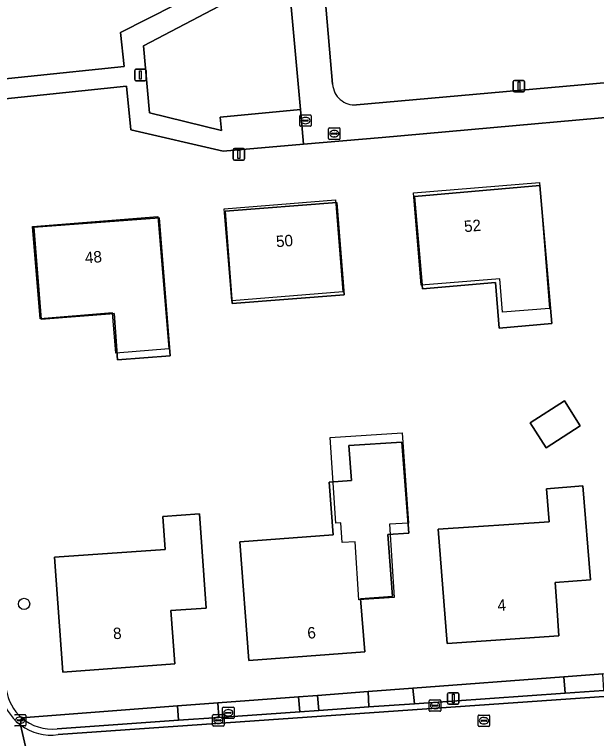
# Model space of a CAD drawing. Extents: x 162661 to 163484, y 380247 to 381230.
# Drawn here: x 163058.6 to 163109.5, y 380399.9 to 380463.2 of the extents above; entities that cross this region are included whole.
import ezdxf

# ---------------------------------------------------------------- set-up
doc = ezdxf.new("R2010")
doc.units = 0
for name, color, linetype in [('IMGEO_Boom', 7, 'Continuous'), ('IMGEO_Brandkraan', 7, 'Continuous'), ('IMGEO_Erf', 7, 'Continuous'), ('IMGEO_Groenvoorziening', 7, 'Continuous'), ('IMGEO_Kolk', 7, 'Continuous'), ('IMGEO_Lichtmast', 7, 'Continuous'), ('IMGEO_Pand', 7, 'Continuous'), ('IMGEO_Pand_nummerreeks', 7, 'Continuous'), ('IMGEO_Pand_vergunning_verleend', 7, 'Continuous'), ('IMGEO_Rijbaan_lokaal_gesloten', 7, 'Continuous'), ('IMGEO_Rijbaan_lokaal_open', 7, 'Continuous'), ('IMGEO_Rioolput', 7, 'Continuous'), ('IMGEO_Voetpad_halfverhard', 7, 'Continuous'), ('IMGEO_Voetpad_open', 7, 'Continuous')]:
    doc.layers.add(name, color=color, linetype=linetype)

msp = doc.modelspace()

# ---------------------------------------------------------------- linework, layer by layer
at = {"layer": 'IMGEO_Boom'}
msp.add_circle((163059.42, 380411.622), 0.489, dxfattribs=at)
at = {"layer": 'IMGEO_Brandkraan'}
for p, q in [((163086.054, 380452.313), (163086.054, 380453.165)), ((163086.129, 380453.239), (163086.981, 380453.239)), ((163086.356, 380452.782), (163086.754, 380452.782)), ((163086.542, 380453.019), (163086.567, 380453.019)), ((163087.055, 380453.165), (163087.055, 380452.313)), ((163086.981, 380452.239), (163086.129, 380452.239)), ((163086.313, 380452.733), (163086.313, 380452.745)), ((163086.751, 380452.696), (163086.353, 380452.696)), ((163086.565, 380452.459), (163086.54, 380452.459)), ((163086.797, 380452.745), (163086.797, 380452.733)), ((163076.785, 380401.673), (163076.785, 380402.525)), ((163076.86, 380402.599), (163077.712, 380402.599)), ((163077.087, 380402.142), (163077.485, 380402.142)), ((163077.273, 380402.379), (163077.298, 380402.379)), ((163077.786, 380402.525), (163077.786, 380401.673)), ((163077.712, 380401.599), (163076.86, 380401.599)), ((163077.044, 380402.093), (163077.044, 380402.105)), ((163077.482, 380402.056), (163077.084, 380402.056)), ((163077.296, 380401.819), (163077.271, 380401.819)), ((163077.528, 380402.105), (163077.528, 380402.093))]:
    msp.add_line(p, q, dxfattribs=at)
for points in [[(163086.054, 380452.313), (163086.054, 380453.165)], [(163086.129, 380453.239), (163086.981, 380453.239)], [(163087.055, 380453.165), (163087.055, 380452.313)], [(163086.981, 380452.239), (163086.129, 380452.239)], [(163076.785, 380401.673), (163076.785, 380402.525)], [(163076.86, 380402.599), (163077.712, 380402.599)], [(163077.786, 380402.525), (163077.786, 380401.673)], [(163077.712, 380401.599), (163076.86, 380401.599)]]:
    msp.add_lwpolyline(points, dxfattribs=at)
for centre, radius, start, end in [((163086.131, 380453.163), 0.0765, 91.55205, 178.44795), ((163086.131, 380453.163), 0.0765, 91.55205, 178.44795), ((163086.353, 380452.742), 0.0403, 85.87752, 175.75265), ((163086.758, 380452.744), 0.0386, 1.73085, 96.63898), ((163086.979, 380453.163), 0.0765, 1.55205, 88.44795), ((163086.979, 380453.163), 0.0765, 1.55205, 88.44795), ((163086.131, 380452.315), 0.0765, 181.55205, 268.44795), ((163086.131, 380452.315), 0.0765, 181.55205, 268.44795), ((163086.35, 380452.732), 0.0366, 178.93798, 274.71019), ((163086.754, 380452.739), 0.043, 264.86636, 352.45326), ((163086.979, 380452.315), 0.0765, 271.55205, 358.44795), ((163086.979, 380452.315), 0.0765, 271.55205, 358.44795), ((163076.862, 380402.523), 0.0765, 91.55205, 178.44795), ((163076.862, 380402.523), 0.0765, 91.55205, 178.44795), ((163077.084, 380402.102), 0.0403, 85.87752, 175.75265), ((163077.489, 380402.104), 0.0386, 1.73085, 96.63898), ((163077.71, 380402.523), 0.0765, 1.55205, 88.44795), ((163077.71, 380402.523), 0.0765, 1.55205, 88.44795), ((163076.862, 380401.675), 0.0765, 181.55205, 268.44795), ((163076.862, 380401.675), 0.0765, 181.55205, 268.44795), ((163077.081, 380402.092), 0.0366, 178.93798, 274.71019), ((163077.485, 380402.099), 0.043, 264.86636, 352.45326), ((163077.71, 380401.675), 0.0765, 271.55205, 358.44795), ((163077.71, 380401.675), 0.0765, 271.55205, 358.44795)]:
    msp.add_arc(centre, radius, start, end, dxfattribs=at)
for centre, major_axis, ratio, start_param, end_param in [((163086.541, 380452.739), (-0.387, 0.002), 0.722429, 4.712389, 7.853982), ((163086.566, 380452.739), (-0.39, 0.002), 0.717154, 1.570796, 4.712389), ((163077.272, 380402.099), (-0.387, 0.002), 0.722429, 4.712389, 7.853982), ((163077.297, 380402.099), (-0.39, 0.002), 0.717154, 1.570796, 4.712389)]:
    msp.add_ellipse(centre, major_axis=major_axis, ratio=ratio, start_param=start_param, end_param=end_param, dxfattribs=at)
at = {"layer": 'IMGEO_Erf'}
for points in [[(163118.63, 380500), (163117.111, 380515.36), (163116.633, 380519.83), (163113.341, 380519.572), (163077.925, 380516.403), (163076.715, 380524.487), (163046.661, 380521.315), (163048.191, 380500), (163051.286, 380456.864), (163068.185, 380458.61), (163067.852, 380461.575), (163082.32, 380468.935), (163117.508, 380474.084), (163120.943, 380474.451), (163120.425, 380480.773)], [(163100.649, 380439.728), (163094.268, 380439.176), (163093.568, 380447.254), (163104.532, 380448.207), (163105.577, 380436.142), (163100.994, 380435.745)], [(163076.997, 380445.97), (163086.789, 380446.724), (163087.411, 380438.639), (163077.619, 380437.885)], [(163072.187, 380433.307), (163067.601, 380432.95), (163067.285, 380437.003), (163060.897, 380436.505), (163060.254, 380444.565), (163071.245, 380445.386)], [(163103.697, 380427.459), (163106.688, 380429.367), (163108.078, 380427.19), (163105.086, 380425.282)], [(163092.478, 380425.772), (163093.067, 380417.806), (163091.248, 380417.686), (163091.653, 380412.276), (163088.849, 380412.077), (163089.214, 380407.436), (163079.07, 380406.684), (163078.301, 380417.055), (163086.46, 380417.66), (163086.119, 380422.265), (163088.065, 380422.409), (163087.837, 380425.477)], [(163105.342, 380418.802), (163105.11, 380421.693), (163108.3, 380421.949), (163108.958, 380413.735), (163105.875, 380413.488), (163106.017, 380411.469), (163106.202, 380408.845), (163096.42, 380408.157), (163095.643, 380418.157)], [(163075.36, 380411.262), (163072.267, 380411.044), (163072.429, 380408.756), (163072.593, 380406.394), (163062.792, 380405.667), (163062.082, 380415.705), (163071.765, 380416.368), (163071.563, 380419.271), (163074.758, 380419.493)]]:
    msp.add_lwpolyline(points, close=True, dxfattribs=at)
for points in [[(163123.094, 380449.195), (163122.658, 380455.201), (163120.513, 380455.044), (163119.41, 380454.963), (163090.735, 380452.415), (163083.867, 380451.82), (163076.845, 380451.212), (163068.757, 380453.06), (163068.378, 380456.896), (163049.921, 380454.967), (163045.561, 380454.537), (163045.872, 380450.181)], [(163059.202, 380401.669), (163072.831, 380402.7), (163076.355, 380402.967), (163083.412, 380403.501), (163085.079, 380403.627), (163089.515, 380403.963), (163093.438, 380404.26), (163106.644, 380405.259), (163110.041, 380405.516), (163111.313, 380405.612), (163114.53, 380405.856), (163126.293, 380406.746), (163126.155, 380408.871), (163123.094, 380449.195)]]:
    msp.add_lwpolyline(points, dxfattribs=at)
msp.add_arc((163061.865, 380404.723), 4.052, 188.2771, 228.91457, dxfattribs=at)
at = {"layer": 'IMGEO_Groenvoorziening'}
for points in [[(163088.499, 380455.257), (163118.351, 380457.9), (163120.238, 380458.077), (163120.186, 380458.591), (163119.135, 380470.693), (163119.093, 380471.25), (163117.103, 380470.993), (163087.446, 380466.67)], [(163085.759, 380464.597), (163086.408, 380457.053)], [(163072.831, 380402.7), (163059.202, 380401.669)], [(163062.309, 380400.703), (163072.919, 380401.448), (163072.831, 380402.7)]]:
    msp.add_lwpolyline(points, dxfattribs=at)
for points in [[(163083.594, 380454.84), (163082.489, 380467.065), (163069.853, 380460.403), (163070.39, 380454.553), (163076.683, 380453), (163076.576, 380454.183)], [(163106.644, 380405.259), (163093.438, 380404.26), (163093.564, 380402.898), (163106.745, 380403.824)], [(163083.412, 380403.501), (163076.355, 380402.967), (163076.444, 380401.696), (163083.53, 380402.194)], [(163089.515, 380403.963), (163085.079, 380403.627), (163085.196, 380402.311), (163089.584, 380402.619)]]:
    msp.add_lwpolyline(points, close=True, dxfattribs=at)
for centre, radius, start, end in [((163088.34, 380457.187), 1.936, 183.96498, 274.71519), ((163061.856, 380404.724), 4.046, 229.02314, 276.43479)]:
    msp.add_arc(centre, radius, start, end, dxfattribs=at)
at = {"layer": 'IMGEO_Kolk'}
for p, q in [((163094.867, 380402.309), (163094.867, 380403.161)), ((163094.942, 380403.235), (163095.794, 380403.235)), ((163095.169, 380402.778), (163095.567, 380402.778)), ((163095.355, 380403.015), (163095.38, 380403.015)), ((163095.868, 380403.161), (163095.868, 380402.309)), ((163095.794, 380402.235), (163094.942, 380402.235)), ((163095.126, 380402.729), (163095.126, 380402.741)), ((163095.564, 380402.692), (163095.166, 380402.692)), ((163095.378, 380402.455), (163095.353, 380402.455)), ((163095.61, 380402.741), (163095.61, 380402.729)), ((163058.648, 380401.953), (163059.5, 380401.953)), ((163059.061, 380401.733), (163059.086, 380401.733)), ((163059.574, 380401.879), (163059.574, 380401.027)), ((163075.914, 380401.015), (163075.914, 380401.867)), ((163075.989, 380401.941), (163076.841, 380401.941)), ((163076.402, 380401.721), (163076.427, 380401.721)), ((163076.915, 380401.867), (163076.915, 380401.015)), ((163059.5, 380400.953), (163058.648, 380400.953)), ((163058.832, 380401.447), (163058.832, 380401.459)), ((163059.27, 380401.41), (163058.872, 380401.41)), ((163058.875, 380401.496), (163059.273, 380401.496)), ((163059.084, 380401.173), (163059.059, 380401.173)), ((163059.316, 380401.459), (163059.316, 380401.447)), ((163076.841, 380400.941), (163075.989, 380400.941)), ((163076.173, 380401.435), (163076.173, 380401.447)), ((163076.611, 380401.398), (163076.213, 380401.398)), ((163076.216, 380401.484), (163076.614, 380401.484)), ((163076.425, 380401.161), (163076.4, 380401.161)), ((163076.657, 380401.447), (163076.657, 380401.435))]:
    msp.add_line(p, q, dxfattribs=at)
for points in [[(163094.867, 380402.309), (163094.867, 380403.161)], [(163094.942, 380403.235), (163095.794, 380403.235)], [(163095.868, 380403.161), (163095.868, 380402.309)], [(163095.794, 380402.235), (163094.942, 380402.235)], [(163058.648, 380401.953), (163059.5, 380401.953)], [(163059.574, 380401.879), (163059.574, 380401.027)], [(163075.914, 380401.015), (163075.914, 380401.867)], [(163075.989, 380401.941), (163076.841, 380401.941)], [(163076.915, 380401.867), (163076.915, 380401.015)], [(163059.5, 380400.953), (163058.648, 380400.953)], [(163076.841, 380400.941), (163075.989, 380400.941)]]:
    msp.add_lwpolyline(points, dxfattribs=at)
for centre, radius, start, end in [((163094.944, 380403.159), 0.0765, 91.55205, 178.44795), ((163094.944, 380403.159), 0.0765, 91.55205, 178.44795), ((163095.166, 380402.738), 0.0403, 85.87752, 175.75265), ((163095.571, 380402.74), 0.0386, 1.73085, 96.63898), ((163095.792, 380403.159), 0.0765, 1.55205, 88.44795), ((163095.792, 380403.159), 0.0765, 1.55205, 88.44795), ((163094.944, 380402.311), 0.0765, 181.55205, 268.44795), ((163094.944, 380402.311), 0.0765, 181.55205, 268.44795), ((163095.163, 380402.728), 0.0366, 178.93798, 274.71019), ((163095.567, 380402.735), 0.043, 264.86636, 352.45326), ((163095.792, 380402.311), 0.0765, 271.55205, 358.44795), ((163095.792, 380402.311), 0.0765, 271.55205, 358.44795), ((163058.65, 380401.877), 0.0765, 91.55205, 178.44795), ((163058.65, 380401.877), 0.0765, 91.55205, 178.44795), ((163059.498, 380401.877), 0.0765, 1.55205, 88.44795), ((163059.498, 380401.877), 0.0765, 1.55205, 88.44795), ((163075.991, 380401.865), 0.0765, 91.55205, 178.44795), ((163075.991, 380401.865), 0.0765, 91.55205, 178.44795), ((163076.839, 380401.865), 0.0765, 1.55205, 88.44795), ((163076.839, 380401.865), 0.0765, 1.55205, 88.44795), ((163058.65, 380401.029), 0.0765, 181.55205, 268.44795), ((163058.65, 380401.029), 0.0765, 181.55205, 268.44795), ((163058.872, 380401.456), 0.0403, 85.87752, 175.75265), ((163058.869, 380401.446), 0.0366, 178.93798, 274.71019), ((163059.273, 380401.453), 0.043, 264.86636, 352.45326), ((163059.277, 380401.458), 0.0386, 1.73085, 96.63898), ((163059.498, 380401.029), 0.0765, 271.55205, 358.44795), ((163059.498, 380401.029), 0.0765, 271.55205, 358.44795), ((163075.991, 380401.017), 0.0765, 181.55205, 268.44795), ((163075.991, 380401.017), 0.0765, 181.55205, 268.44795), ((163076.213, 380401.444), 0.0403, 85.87752, 175.75265), ((163076.21, 380401.434), 0.0366, 178.93798, 274.71019), ((163076.614, 380401.441), 0.043, 264.86636, 352.45326), ((163076.618, 380401.446), 0.0386, 1.73085, 96.63898), ((163076.839, 380401.017), 0.0765, 271.55205, 358.44795), ((163076.839, 380401.017), 0.0765, 271.55205, 358.44795)]:
    msp.add_arc(centre, radius, start, end, dxfattribs=at)
for centre, major_axis, ratio, start_param, end_param in [((163095.354, 380402.735), (-0.387, 0.002), 0.722429, 4.712389, 7.853982), ((163095.379, 380402.735), (-0.39, 0.002), 0.717154, 1.570796, 4.712389), ((163059.06, 380401.453), (-0.387, 0.002), 0.722429, 4.712389, 7.853982), ((163059.085, 380401.453), (-0.39, 0.002), 0.717154, 1.570796, 4.712389), ((163076.401, 380401.441), (-0.387, 0.002), 0.722429, 4.712389, 7.853982), ((163076.426, 380401.441), (-0.39, 0.002), 0.717154, 1.570796, 4.712389)]:
    msp.add_ellipse(centre, major_axis=major_axis, ratio=ratio, start_param=start_param, end_param=end_param, dxfattribs=at)
at = {"layer": 'IMGEO_Lichtmast'}
for p, q in [((163069.094, 380457.469), (163069.094, 380458.269)), ((163069.094, 380458.269), (163069.094, 380457.469)), ((163069.194, 380458.369), (163069.984, 380458.369)), ((163069.984, 380458.369), (163069.194, 380458.369)), ((163070.084, 380458.269), (163070.084, 380457.469)), ((163070.084, 380457.469), (163070.084, 380458.269)), ((163069.984, 380457.369), (163069.194, 380457.369)), ((163069.194, 380457.369), (163069.984, 380457.369)), ((163102.209, 380456.494), (163102.209, 380457.294)), ((163102.209, 380457.294), (163102.209, 380456.494)), ((163102.309, 380457.394), (163103.099, 380457.394)), ((163103.099, 380457.394), (163102.309, 380457.394)), ((163103.199, 380457.294), (163103.199, 380456.494)), ((163103.199, 380456.494), (163103.199, 380457.294)), ((163103.099, 380456.394), (163102.309, 380456.394)), ((163102.309, 380456.394), (163103.099, 380456.394)), ((163077.71, 380450.527), (163077.71, 380451.327)), ((163077.71, 380451.327), (163077.71, 380450.527)), ((163077.81, 380451.427), (163078.6, 380451.427)), ((163078.6, 380451.427), (163077.81, 380451.427)), ((163078.7, 380451.327), (163078.7, 380450.527)), ((163078.7, 380450.527), (163078.7, 380451.327)), ((163078.6, 380450.427), (163077.81, 380450.427)), ((163077.81, 380450.427), (163078.6, 380450.427)), ((163096.473, 380402.961), (163096.473, 380403.761)), ((163096.473, 380403.761), (163096.473, 380402.961)), ((163096.573, 380403.861), (163097.363, 380403.861)), ((163097.363, 380403.861), (163096.573, 380403.861)), ((163097.463, 380403.761), (163097.463, 380402.961)), ((163097.463, 380402.961), (163097.463, 380403.761)), ((163097.363, 380402.861), (163096.573, 380402.861)), ((163096.573, 380402.861), (163097.363, 380402.861))]:
    msp.add_line(p, q, dxfattribs=at)
for points in [[(163069.514, 380458.244), (163069.664, 380458.244), (163069.664, 380457.494), (163069.514, 380457.494), (163069.514, 380458.244)], [(163102.629, 380457.269), (163102.779, 380457.269), (163102.779, 380456.519), (163102.629, 380456.519), (163102.629, 380457.269)], [(163078.13, 380451.302), (163078.28, 380451.302), (163078.28, 380450.552), (163078.13, 380450.552), (163078.13, 380451.302)], [(163096.893, 380403.736), (163097.043, 380403.736), (163097.043, 380402.986), (163096.893, 380402.986), (163096.893, 380403.736)]]:
    msp.add_lwpolyline(points, dxfattribs=at)
for centre, start, end in [((163069.194, 380458.269), 90, 180), ((163069.194, 380458.269), 90, 180), ((163069.984, 380458.269), 0, 90), ((163069.984, 380458.269), 360, 90), ((163069.194, 380457.469), 180, 270), ((163069.194, 380457.469), 180, 270), ((163069.984, 380457.469), 270, 0), ((163069.984, 380457.469), 270, 0), ((163102.309, 380457.294), 90, 180), ((163102.309, 380457.294), 90, 180), ((163103.099, 380457.294), 0, 90), ((163103.099, 380457.294), 360, 90), ((163102.309, 380456.494), 180, 270), ((163102.309, 380456.494), 180, 270), ((163103.099, 380456.494), 270, 0), ((163103.099, 380456.494), 270, 0), ((163077.81, 380451.327), 90, 180), ((163077.81, 380451.327), 90, 180), ((163078.6, 380451.327), 0, 90), ((163078.6, 380451.327), 360, 90), ((163077.81, 380450.527), 180, 270), ((163077.81, 380450.527), 180, 270), ((163078.6, 380450.527), 270, 0), ((163078.6, 380450.527), 270, 0), ((163096.573, 380403.761), 90, 180), ((163096.573, 380403.761), 90, 180), ((163097.363, 380403.761), 0, 90), ((163097.363, 380403.761), 360, 90), ((163096.573, 380402.961), 180, 270), ((163096.573, 380402.961), 180, 270), ((163097.363, 380402.961), 270, 0), ((163097.363, 380402.961), 270, 0)]:
    msp.add_arc(centre, 0.1, start, end, dxfattribs=at)
at = {"layer": 'IMGEO_Pand'}
for points in [[(163104.532, 380448.207), (163093.568, 380447.254), (163094.268, 380439.176), (163100.649, 380439.728), (163100.994, 380435.745), (163105.577, 380436.142)], [(163086.789, 380446.724), (163076.997, 380445.97), (163077.619, 380437.885), (163087.411, 380438.639)], [(163071.245, 380445.386), (163060.254, 380444.565), (163060.897, 380436.505), (163067.285, 380437.003), (163067.601, 380432.95), (163072.187, 380433.307)], [(163103.697, 380427.459), (163105.086, 380425.282), (163108.078, 380427.19), (163106.688, 380429.367)], [(163091.248, 380417.686), (163093.067, 380417.806), (163092.478, 380425.772), (163087.837, 380425.477), (163088.065, 380422.409), (163086.119, 380422.265), (163086.46, 380417.66), (163078.301, 380417.055), (163079.07, 380406.684), (163089.214, 380407.436), (163088.849, 380412.077), (163091.653, 380412.276)], [(163106.017, 380411.469), (163105.875, 380413.488), (163108.958, 380413.735), (163108.3, 380421.949), (163105.11, 380421.693), (163105.342, 380418.802), (163095.643, 380418.157), (163096.42, 380408.157), (163106.202, 380408.845)], [(163072.429, 380408.756), (163072.267, 380411.044), (163075.36, 380411.262), (163074.758, 380419.493), (163071.563, 380419.271), (163071.765, 380416.368), (163062.082, 380415.705), (163062.792, 380405.667), (163072.593, 380406.394)]]:
    msp.add_lwpolyline(points, close=True, dxfattribs=at)
at = {"layer": 'IMGEO_Pand_vergunning_verleend'}
for points in [[(163093.498, 380447.577), (163104.498, 380448.466), (163105.387, 380437.465), (163101.266, 380437.132), (163101.031, 380440.044), (163094.152, 380439.488)], [(163076.926, 380446.159), (163086.652, 380446.951), (163087.307, 380438.915), (163077.581, 380438.122)], [(163060.154, 380444.611), (163071.122, 380445.508), (163072.069, 380433.934), (163067.446, 380433.556), (163067.158, 380437.08), (163060.813, 380436.561)], [(163092.492, 380426.586), (163093.052, 380418.693), (163091.387, 380418.586), (163091.799, 380412.181), (163088.704, 380411.982), (163088.377, 380417.064), (163087.231, 380416.99), (163087.12, 380418.714), (163086.688, 380418.686), (163086.206, 380426.181)]]:
    msp.add_lwpolyline(points, close=True, dxfattribs=at)
at = {"layer": 'IMGEO_Rijbaan_lokaal_gesloten'}
for points in [[(163126.503, 380404.662), (163062.407, 380400.199)], [(163059.103, 380401.035), (163060.816, 380393.582)], [(163060.816, 380393.582), (163059.103, 380401.035)]]:
    msp.add_lwpolyline(points, dxfattribs=at)
for centre, radius, start, end in [((163061.751, 380404.562), 4.41, 187.6462, 233.09905), ((163061.753, 380404.561), 4.411, 233.07418, 278.52714)]:
    msp.add_arc(centre, radius, start, end, dxfattribs=at)
at = {"layer": 'IMGEO_Rijbaan_lokaal_open'}
for points in [[(163087.446, 380466.67), (163117.103, 380470.993), (163119.093, 380471.25), (163117.508, 380474.084), (163082.32, 380468.935), (163082.489, 380467.065), (163083.594, 380454.84), (163083.867, 380451.82), (163090.735, 380452.415), (163119.41, 380454.963), (163120.513, 380455.044), (163120.238, 380458.077), (163118.351, 380457.9), (163088.499, 380455.257)], [(163086.408, 380457.053), (163085.759, 380464.597)], [(163126.503, 380404.662), (163126.393, 380405.204), (163114.634, 380404.378), (163111.415, 380404.152), (163110.143, 380404.063), (163106.745, 380403.824), (163093.564, 380402.898), (163089.584, 380402.619), (163085.196, 380402.311), (163083.53, 380402.194), (163076.444, 380401.696), (163072.919, 380401.448), (163062.309, 380400.703)], [(163062.407, 380400.199), (163126.503, 380404.662)], [(163059.202, 380401.669), (163059.103, 380401.035)], [(163059.103, 380401.035), (163059.202, 380401.669)]]:
    msp.add_lwpolyline(points, dxfattribs=at)
for centre, radius, start, end in [((163088.34, 380457.187), 1.936, 183.96498, 274.71519), ((163061.865, 380404.723), 4.052, 188.2771, 228.91457), ((163061.751, 380404.562), 4.41, 187.6462, 233.09905), ((163061.856, 380404.724), 4.046, 229.02314, 276.43479), ((163061.753, 380404.561), 4.411, 233.07418, 278.52714)]:
    msp.add_arc(centre, radius, start, end, dxfattribs=at)
at = {"layer": 'IMGEO_Rioolput'}
for p, q in [((163083.537, 380453.458), (163083.537, 380454.31)), ((163083.612, 380454.384), (163084.464, 380454.384)), ((163084.025, 380454.164), (163084.05, 380454.164)), ((163084.538, 380454.31), (163084.538, 380453.458)), ((163083.796, 380453.878), (163083.796, 380453.89)), ((163084.234, 380453.841), (163083.836, 380453.841)), ((163083.839, 380453.927), (163084.237, 380453.927)), ((163084.048, 380453.604), (163084.023, 380453.604)), ((163084.28, 380453.89), (163084.28, 380453.878)), ((163084.464, 380453.384), (163083.612, 380453.384)), ((163099.145, 380400.98), (163099.145, 380401.832)), ((163099.22, 380401.906), (163100.072, 380401.906)), ((163099.633, 380401.686), (163099.658, 380401.686)), ((163100.146, 380401.832), (163100.146, 380400.98)), ((163100.072, 380400.906), (163099.22, 380400.906)), ((163099.404, 380401.4), (163099.404, 380401.412)), ((163099.842, 380401.363), (163099.444, 380401.363)), ((163099.447, 380401.449), (163099.845, 380401.449)), ((163099.656, 380401.126), (163099.631, 380401.126)), ((163099.888, 380401.412), (163099.888, 380401.4))]:
    msp.add_line(p, q, dxfattribs=at)
for points in [[(163083.537, 380453.458), (163083.537, 380454.31)], [(163083.612, 380454.384), (163084.464, 380454.384)], [(163084.538, 380454.31), (163084.538, 380453.458)], [(163084.464, 380453.384), (163083.612, 380453.384)], [(163099.145, 380400.98), (163099.145, 380401.832)], [(163099.22, 380401.906), (163100.072, 380401.906)], [(163100.146, 380401.832), (163100.146, 380400.98)], [(163100.072, 380400.906), (163099.22, 380400.906)]]:
    msp.add_lwpolyline(points, dxfattribs=at)
for centre, radius, start, end in [((163083.614, 380454.308), 0.0765, 91.55205, 178.44795), ((163083.614, 380454.308), 0.0765, 91.55205, 178.44795), ((163084.462, 380454.308), 0.0765, 1.55205, 88.44795), ((163084.462, 380454.308), 0.0765, 1.55205, 88.44795), ((163083.614, 380453.46), 0.0765, 181.55205, 268.44795), ((163083.614, 380453.46), 0.0765, 181.55205, 268.44795), ((163083.836, 380453.887), 0.0403, 85.87752, 175.75265), ((163083.833, 380453.877), 0.0366, 178.93798, 274.71019), ((163084.237, 380453.884), 0.043, 264.86636, 352.45326), ((163084.241, 380453.889), 0.0386, 1.73085, 96.63898), ((163084.462, 380453.46), 0.0765, 271.55205, 358.44795), ((163084.462, 380453.46), 0.0765, 271.55205, 358.44795), ((163099.222, 380401.83), 0.0765, 91.55205, 178.44795), ((163099.222, 380401.83), 0.0765, 91.55205, 178.44795), ((163100.07, 380401.83), 0.0765, 1.55205, 88.44795), ((163100.07, 380401.83), 0.0765, 1.55205, 88.44795), ((163099.222, 380400.982), 0.0765, 181.55205, 268.44795), ((163099.222, 380400.982), 0.0765, 181.55205, 268.44795), ((163099.444, 380401.409), 0.0403, 85.87752, 175.75265), ((163099.441, 380401.399), 0.0366, 178.93798, 274.71019), ((163099.845, 380401.406), 0.043, 264.86636, 352.45326), ((163099.849, 380401.411), 0.0386, 1.73085, 96.63898), ((163100.07, 380400.982), 0.0765, 271.55205, 358.44795), ((163100.07, 380400.982), 0.0765, 271.55205, 358.44795)]:
    msp.add_arc(centre, radius, start, end, dxfattribs=at)
for centre, major_axis, ratio, start_param, end_param in [((163084.024, 380453.884), (-0.387, 0.002), 0.722429, 4.712389, 7.853982), ((163084.049, 380453.884), (-0.39, 0.002), 0.717154, 1.570796, 4.712389), ((163099.632, 380401.406), (-0.387, 0.002), 0.722429, 4.712389, 7.853982), ((163099.657, 380401.406), (-0.39, 0.002), 0.717154, 1.570796, 4.712389)]:
    msp.add_ellipse(centre, major_axis=major_axis, ratio=ratio, start_param=start_param, end_param=end_param, dxfattribs=at)
at = {"layer": 'IMGEO_Voetpad_halfverhard'}
msp.add_lwpolyline([(163093.438, 380404.26), (163089.515, 380403.963), (163089.584, 380402.619), (163093.564, 380402.898)], close=True, dxfattribs=at)
at = {"layer": 'IMGEO_Voetpad_open'}
for points in [[(163082.32, 380468.935), (163067.852, 380461.575), (163068.185, 380458.61), (163051.286, 380456.864), (163048.191, 380500)], [(163048.594, 380470.75), (163049.587, 380456.652), (163045.442, 380456.198), (163045.561, 380454.537), (163049.921, 380454.967), (163068.378, 380456.896), (163068.757, 380453.06), (163076.845, 380451.212), (163083.867, 380451.82), (163083.594, 380454.84), (163076.576, 380454.183), (163076.683, 380453), (163070.39, 380454.553), (163069.853, 380460.403), (163082.489, 380467.065)]]:
    msp.add_lwpolyline(points, dxfattribs=at)
for points in [[(163110.041, 380405.516), (163106.644, 380405.259), (163106.745, 380403.824), (163110.143, 380404.063)], [(163085.079, 380403.627), (163083.412, 380403.501), (163083.53, 380402.194), (163085.196, 380402.311)], [(163076.355, 380402.967), (163072.831, 380402.7), (163072.919, 380401.448), (163076.444, 380401.696)]]:
    msp.add_lwpolyline(points, close=True, dxfattribs=at)

# ---------------------------------------------------------------- texts
at = {"layer": 'IMGEO_Pand_nummerreeks'}
for s, rotation, p in [('52', 4.96754, (163097.95, 380444.122)), ('50', 4.40032, (163081.493, 380442.806)), ('48', 4.27427, (163064.772, 380441.392)), ('4', 4.02318, (163100.86, 380410.996)), ('8', 4.24221, (163067.235, 380408.524)), ('6', 4.23989, (163084.233, 380408.571))]:
    msp.add_text(s, height=1, rotation=rotation, dxfattribs=at).set_placement(p)

doc.saveas('drawing.dxf')
